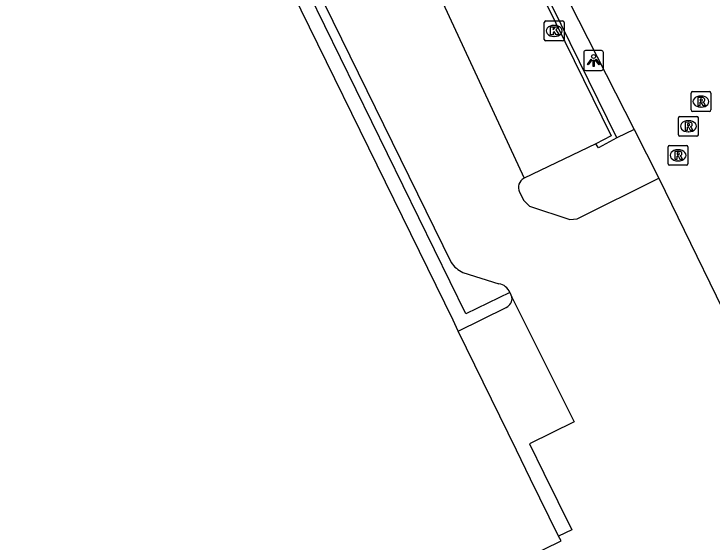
# Model space of a CAD drawing. Extents: x 160457 to 162082, y 388340 to 389736.
# Drawn here: x 161043.17 to 161078.36, y 388893.3 to 388919.94 of the extents above; entities that cross this region are included whole.
import ezdxf

# ---------------------------------------------------------------- set-up
doc = ezdxf.new("R2010")
doc.units = 0
for name, color, linetype in [('IMGEO_Groenvoorziening', 7, 'Continuous'), ('IMGEO_Kolk', 7, 'Continuous'), ('IMGEO_Lichtpunt', 7, 'Continuous'), ('IMGEO_Muur', 7, 'Continuous'), ('IMGEO_Pand', 7, 'Continuous'), ('IMGEO_Parkeervlak_open', 7, 'Continuous'), ('IMGEO_Rijbaan_lokaal_open', 7, 'Continuous'), ('IMGEO_Rioolput', 7, 'Continuous'), ('IMGEO_Verkeerseiland_open', 7, 'Continuous'), ('IMGEO_Voetpad_open', 7, 'Continuous')]:
    doc.layers.add(name, color=color, linetype=linetype)

msp = doc.modelspace()

# ---------------------------------------------------------------- linework, layer by layer
at = {"layer": 'IMGEO_Groenvoorziening'}
msp.add_lwpolyline([(161074.433, 388914.111), (161073.56, 388913.686)], dxfattribs=at)
at = {"layer": 'IMGEO_Kolk'}
for p, q in [((161069.906, 388918.658), (161069.906, 388919.51)), ((161069.981, 388919.584), (161070.833, 388919.584)), ((161070.394, 388919.364), (161070.419, 388919.364)), ((161070.907, 388919.51), (161070.907, 388918.658)), ((161070.833, 388918.584), (161069.981, 388918.584)), ((161070.417, 388918.804), (161070.392, 388918.804))]:
    msp.add_line(p, q, dxfattribs=at)
for points in [[(161069.906, 388918.658), (161069.906, 388919.51)], [(161069.981, 388919.584), (161070.833, 388919.584)], [(161070.907, 388919.51), (161070.907, 388918.658)], [(161070.227, 388919.284), (161070.35, 388919.284), (161070.35, 388919.133), (161070.48, 388919.284), (161070.644, 388919.284), (161070.498, 388919.133), (161070.651, 388918.884), (161070.499, 388918.884), (161070.414, 388919.048), (161070.35, 388918.981), (161070.35, 388918.884), (161070.227, 388918.884), (161070.227, 388919.284)], [(161070.833, 388918.584), (161069.981, 388918.584)]]:
    msp.add_lwpolyline(points, dxfattribs=at)
for centre, start, end in [((161069.983, 388919.508), 91.552, 178.448), ((161069.983, 388919.508), 91.552, 178.448), ((161070.831, 388919.508), 1.552, 88.448), ((161070.831, 388919.508), 1.552, 88.448), ((161069.983, 388918.66), 181.552, 268.448), ((161069.983, 388918.66), 181.552, 268.448), ((161070.831, 388918.66), 271.552, 358.448), ((161070.831, 388918.66), 271.552, 358.448)]:
    msp.add_arc(centre, 0.0765, start, end, dxfattribs=at)
for centre, major_axis, ratio, start_param, end_param in [((161070.393, 388919.084), (-0.387, 0.002), 0.722429, 4.712389, 7.853982), ((161070.418, 388919.084), (-0.39, 0.002), 0.717154, 1.570796, 4.712389)]:
    msp.add_ellipse(centre, major_axis=major_axis, ratio=ratio, start_param=start_param, end_param=end_param, dxfattribs=at)
at = {"layer": 'IMGEO_Lichtpunt'}
for p, q in [((161071.894, 388917.995), (161071.894, 388917.188)), ((161071.894, 388917.995), (161071.894, 388917.188)), ((161072.796, 388918.09), (161071.988, 388918.09)), ((161072.796, 388918.09), (161071.988, 388918.09)), ((161072.89, 388917.188), (161072.89, 388917.995)), ((161072.89, 388917.188), (161072.89, 388917.995)), ((161071.988, 388917.094), (161072.796, 388917.094)), ((161071.988, 388917.094), (161072.796, 388917.094))]:
    msp.add_line(p, q, dxfattribs=at)
for points in [[(161072.268, 388917.659), (161072.307, 388917.631), (161072.119, 388917.369), (161072.081, 388917.396), (161072.268, 388917.659)], [(161072.37, 388917.611), (161072.417, 388917.611), (161072.417, 388917.289), (161072.37, 388917.289), (161072.37, 388917.611)], [(161072.48, 388917.631), (161072.518, 388917.658), (161072.705, 388917.396), (161072.666, 388917.368), (161072.48, 388917.631)]]:
    msp.add_lwpolyline(points, dxfattribs=at)
msp.add_circle((161072.393, 388917.793), 0.0994, dxfattribs=at)
for centre, start, end in [((161071.988, 388917.995), 90, 180), ((161071.988, 388917.995), 90, 180), ((161072.796, 388917.995), 0, 90), ((161072.796, 388917.995), 0, 90), ((161071.988, 388917.188), 180, 270), ((161071.988, 388917.188), 180, 270), ((161072.796, 388917.188), 270, 0), ((161072.796, 388917.188), 270, 360)]:
    msp.add_arc(centre, 0.0946, start, end, dxfattribs=at)
at = {"layer": 'IMGEO_Muur'}
for points in [[(161052.448, 388954.24), (161053.248, 388954.624), (161073.272, 388913.791), (161072.5, 388913.391)], [(161073.56, 388913.686), (161053.407, 388954.782)], [(161073.56, 388913.686), (161072.634, 388913.192), (161072.5, 388913.391)]]:
    msp.add_lwpolyline(points, dxfattribs=at)
at = {"layer": 'IMGEO_Pand'}
for points in [[(161065.572, 388903.941), (161065.308, 388904.487), (161043.174, 388949.703)], [(161070.631, 388893.593), (161069.218, 388896.474), (161068.51, 388897.934), (161065.572, 388903.941)], [(161064.755, 388890.424), (161070.753, 388893.358), (161070.631, 388893.593)]]:
    msp.add_lwpolyline(points, dxfattribs=at)
at = {"layer": 'IMGEO_Parkeervlak_open'}
msp.add_lwpolyline([(161072.5, 388913.391), (161068.886, 388911.648)], dxfattribs=at)
at = {"layer": 'IMGEO_Rijbaan_lokaal_open'}
for points in [[(161049.767, 388952.91), (161068.886, 388911.648)], [(161044.365, 388949.979), (161065.22, 388907.402)], [(161069.799, 388923.322), (161070.691, 388921.499), (161074.433, 388914.111)], [(161074.433, 388914.111), (161075.68, 388911.65)], [(161068.654, 388910.948), (161068.875, 388910.523), (161069.166, 388910.249), (161071.197, 388909.576), (161071.571, 388909.609), (161075.68, 388911.65)], [(161075.68, 388911.65), (161080.164, 388902.444)], [(161065.807, 388906.899), (161067.617, 388906.332)], [(161068.179, 388905.883), (161068.276, 388905.655)], [(161068.276, 388905.655), (161071.407, 388899.358), (161069.164, 388898.255), (161069.887, 388896.777), (161071.29, 388893.91), (161070.631, 388893.593)]]:
    msp.add_lwpolyline(points, dxfattribs=at)
for centre, radius, start, end in [((161069.127, 388911.18), 0.527, 117.2493, 206.0774), ((161066.341, 388908.116), 1.329, 212.5033, 246.3102), ((161067.485, 388905.591), 0.753, 22.8489, 79.9062)]:
    msp.add_arc(centre, radius, start, end, dxfattribs=at)
at = {"layer": 'IMGEO_Rioolput'}
for p, q in [((161077.304, 388915.094), (161077.304, 388915.946)), ((161077.379, 388916.02), (161078.231, 388916.02)), ((161077.792, 388915.8), (161077.817, 388915.8)), ((161078.305, 388915.946), (161078.305, 388915.094)), ((161077.815, 388915.24), (161077.79, 388915.24)), ((161076.747, 388914.773), (161077.599, 388914.773)), ((161078.231, 388915.02), (161077.379, 388915.02)), ((161076.672, 388913.847), (161076.672, 388914.699)), ((161077.16, 388914.553), (161077.185, 388914.553)), ((161077.673, 388914.699), (161077.673, 388913.847)), ((161077.599, 388913.773), (161076.747, 388913.773)), ((161077.183, 388913.993), (161077.158, 388913.993)), ((161076.225, 388913.307), (161077.077, 388913.307)), ((161076.15, 388912.381), (161076.15, 388913.233)), ((161076.638, 388913.087), (161076.663, 388913.087)), ((161077.151, 388913.233), (161077.151, 388912.381)), ((161077.077, 388912.307), (161076.225, 388912.307)), ((161076.661, 388912.527), (161076.636, 388912.527))]:
    msp.add_line(p, q, dxfattribs=at)
for points in [[(161077.304, 388915.094), (161077.304, 388915.946)], [(161077.379, 388916.02), (161078.231, 388916.02)], [(161078.305, 388915.946), (161078.305, 388915.094)], [(161077.893, 388915.718), (161077.641, 388915.72), (161077.641, 388915.32)], [(161077.641, 388915.32), (161077.765, 388915.32), (161077.765, 388915.482), (161077.776, 388915.482)], [(161077.819, 388915.639), (161077.765, 388915.639), (161077.765, 388915.558)], [(161077.765, 388915.558), (161077.817, 388915.558)], [(161077.823, 388915.453), (161077.894, 388915.32), (161078.034, 388915.32), (161077.969, 388915.446)], [(161076.747, 388914.773), (161077.599, 388914.773)], [(161078.231, 388915.02), (161077.379, 388915.02)], [(161076.672, 388913.847), (161076.672, 388914.699)], [(161077.261, 388914.471), (161077.009, 388914.473), (161077.009, 388914.073)], [(161077.187, 388914.392), (161077.133, 388914.392), (161077.133, 388914.311)], [(161077.673, 388914.699), (161077.673, 388913.847)], [(161077.009, 388914.073), (161077.133, 388914.073), (161077.133, 388914.235), (161077.144, 388914.235)], [(161077.133, 388914.311), (161077.185, 388914.311)], [(161077.191, 388914.206), (161077.262, 388914.073), (161077.402, 388914.073), (161077.337, 388914.199)], [(161077.599, 388913.773), (161076.747, 388913.773)], [(161076.225, 388913.307), (161077.077, 388913.307)], [(161076.15, 388912.381), (161076.15, 388913.233)], [(161076.739, 388913.005), (161076.487, 388913.007), (161076.487, 388912.607)], [(161077.151, 388913.233), (161077.151, 388912.381)], [(161076.487, 388912.607), (161076.611, 388912.607), (161076.611, 388912.769), (161076.622, 388912.769)], [(161076.665, 388912.926), (161076.611, 388912.926), (161076.611, 388912.845)], [(161076.611, 388912.845), (161076.663, 388912.845)], [(161076.669, 388912.74), (161076.74, 388912.607), (161076.88, 388912.607), (161076.815, 388912.733)], [(161077.077, 388912.307), (161076.225, 388912.307)]]:
    msp.add_lwpolyline(points, dxfattribs=at)
for centre, radius, start, end in [((161077.381, 388915.944), 0.0765, 91.552, 178.448), ((161077.381, 388915.944), 0.0765, 91.552, 178.448), ((161078.229, 388915.944), 0.0765, 1.552, 88.448), ((161078.229, 388915.944), 0.0765, 1.552, 88.448), ((161077.775, 388915.429), 0.0533, 26.0293, 88.6989), ((161077.801, 388915.747), 0.19, 274.7715, 282.9687), ((161077.825, 388915.543), 0.0964, 77.0061, 93.1865), ((161077.839, 388915.6), 0.0378, 276.6634, 79.6772), ((161077.892, 388915.608), 0.109, 350.3612, 89.416), ((161077.89, 388915.608), 0.112, 277.5842, 350.9817), ((161077.874, 388915.393), 0.108, 29.5134, 73.7905), ((161077.381, 388915.096), 0.0765, 181.552, 268.448), ((161077.381, 388915.096), 0.0765, 181.552, 268.448), ((161078.229, 388915.096), 0.0765, 271.552, 358.448), ((161078.229, 388915.096), 0.0765, 271.552, 358.448), ((161076.749, 388914.697), 0.0765, 91.552, 178.448), ((161076.749, 388914.697), 0.0765, 91.552, 178.448), ((161077.597, 388914.697), 0.0765, 1.552, 88.448), ((161077.597, 388914.697), 0.0765, 1.552, 88.448), ((161077.193, 388914.296), 0.0964, 77.0061, 93.1865), ((161077.207, 388914.353), 0.0378, 276.6634, 79.6772), ((161077.26, 388914.361), 0.109, 350.3612, 89.416), ((161077.143, 388914.182), 0.0533, 26.0293, 88.6989), ((161077.169, 388914.5), 0.19, 274.7715, 282.9687), ((161077.258, 388914.361), 0.112, 277.5842, 350.9817), ((161077.242, 388914.146), 0.108, 29.5134, 73.7905), ((161076.749, 388913.849), 0.0765, 181.552, 268.448), ((161076.749, 388913.849), 0.0765, 181.552, 268.448), ((161077.597, 388913.849), 0.0765, 271.552, 358.448), ((161077.597, 388913.849), 0.0765, 271.552, 358.448), ((161076.227, 388913.231), 0.0765, 91.552, 178.448), ((161076.227, 388913.231), 0.0765, 91.552, 178.448), ((161077.075, 388913.231), 0.0765, 1.552, 88.448), ((161077.075, 388913.231), 0.0765, 1.552, 88.448), ((161076.738, 388912.895), 0.109, 350.3612, 89.416), ((161076.621, 388912.716), 0.0533, 26.0293, 88.6989), ((161076.647, 388913.034), 0.19, 274.7715, 282.9687), ((161076.671, 388912.83), 0.0964, 77.0061, 93.1865), ((161076.685, 388912.887), 0.0378, 276.6634, 79.6772), ((161076.736, 388912.895), 0.112, 277.5842, 350.9817), ((161076.72, 388912.68), 0.108, 29.5134, 73.7905), ((161076.227, 388912.383), 0.0765, 181.552, 268.448), ((161076.227, 388912.383), 0.0765, 181.552, 268.448), ((161077.075, 388912.383), 0.0765, 271.552, 358.448), ((161077.075, 388912.383), 0.0765, 271.552, 358.448)]:
    msp.add_arc(centre, radius, start, end, dxfattribs=at)
for centre, major_axis, ratio, start_param, end_param in [((161077.791, 388915.52), (-0.387, 0.002), 0.722429, 4.712389, 7.853982), ((161077.816, 388915.52), (-0.39, 0.002), 0.717154, 1.570796, 4.712389), ((161077.159, 388914.273), (-0.387, 0.002), 0.722429, 4.712389, 7.853982), ((161077.184, 388914.273), (-0.39, 0.002), 0.717154, 1.570796, 4.712389), ((161076.637, 388912.807), (-0.387, 0.002), 0.722429, 4.712389, 7.853982), ((161076.662, 388912.807), (-0.39, 0.002), 0.717154, 1.570796, 4.712389)]:
    msp.add_ellipse(centre, major_axis=major_axis, ratio=ratio, start_param=start_param, end_param=end_param, dxfattribs=at)
at = {"layer": 'IMGEO_Verkeerseiland_open'}
msp.add_lwpolyline([(161068.179, 388905.883), (161065.96, 388904.804), (161043.834, 388950.031), (161043.174, 388949.703)], dxfattribs=at)
at = {"layer": 'IMGEO_Voetpad_open'}
msp.add_lwpolyline([(161065.572, 388903.941), (161067.991, 388905.138)], dxfattribs=at)
msp.add_arc((161067.796, 388905.583), 0.485, 293.6883, 8.5795, dxfattribs=at)

doc.saveas('drawing.dxf')
